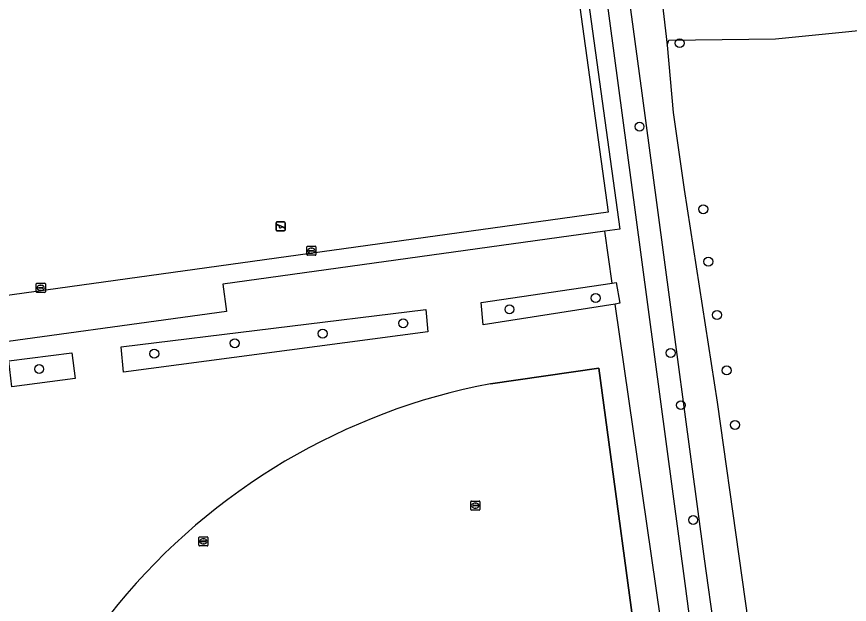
# Model space of a CAD drawing. Extents: x 162157 to 163165, y 378998 to 380775.
# Drawn here: x 162318.7 to 162409.9, y 379811 to 379875.3 of the extents above; entities that cross this region are included whole.
import ezdxf

# ---------------------------------------------------------------- set-up
doc = ezdxf.new("R2010")
doc.units = 0
for name, color, linetype in [('IMGEO_Boom', 7, 'Continuous'), ('IMGEO_Groenvoorziening', 7, 'Continuous'), ('IMGEO_Hek', 7, 'Continuous'), ('IMGEO_Rijbaan_lokaal_onverhard', 7, 'Continuous'), ('IMGEO_Speelvoorziening', 7, 'Continuous'), ('IMGEO_Voetpad_onverhard', 7, 'Continuous'), ('IMGEO_Voetpad_open', 7, 'Continuous'), ('IMGEO_Waterleidingput', 7, 'Continuous')]:
    doc.layers.add(name, color=color, linetype=linetype)

msp = doc.modelspace()

# ---------------------------------------------------------------- linework, layer by layer
at = {"layer": 'IMGEO_Boom'}
for centre in [(162391.341, 379872.445), (162386.947, 379863.302), (162393.929, 379854.25), (162394.481, 379848.508), (162382.14, 379844.519), (162372.704, 379843.28), (162395.438, 379842.663), (162361.065, 379841.75), (162352.249, 379840.621), (162342.613, 379839.564), (162333.796, 379838.416), (162390.362, 379838.5), (162321.191, 379836.741), (162396.496, 379836.588), (162391.473, 379832.781), (162397.402, 379830.616), (162392.823, 379820.204)]:
    msp.add_circle(centre, 0.489, dxfattribs=at)
at = {"layer": 'IMGEO_Groenvoorziening'}
for points in [[(162400.603, 379747.548), (162400.263, 379750), (162391.942, 379813.233), (162386.534, 379853.639), (162371.684, 379964.606)], [(162383.951, 379846.156), (162383.131, 379851.844)], [(162384.281, 379843.865), (162369.834, 379841.598), (162369.596, 379844.021), (162383.951, 379846.156)], [(162383.951, 379846.156), (162384.396, 379846.222), (162384.777, 379843.943), (162384.281, 379843.865)], [(162330.411, 379836.384), (162330.182, 379839.171), (162363.532, 379843.275), (162363.757, 379840.829), (162330.411, 379836.384)], [(162398.215, 379747.217), (162384.281, 379843.865)], [(162325.129, 379835.689), (162318.192, 379834.775), (162317.854, 379837.654), (162324.775, 379838.506), (162325.129, 379835.689)], [(162370.632, 379835.13), (162382.49, 379836.84), (162387.495, 379799.808)]]:
    msp.add_lwpolyline(points, dxfattribs=at)
for centre, radius, start, end in [((162383.568, 379766.761), 69.582, 100.71384, 140.56771), ((162385.264, 379765.734), 71.546, 140.79534, 169.67568)]:
    msp.add_arc(centre, radius, start, end, dxfattribs=at)
at = {"layer": 'IMGEO_Hek'}
for points in [[(162386.534, 379853.639), (162371.684, 379964.606)], [(162400.603, 379747.548), (162400.263, 379750), (162391.942, 379813.233), (162386.534, 379853.639)], [(162387.495, 379799.808), (162382.49, 379836.84), (162370.632, 379835.13)]]:
    msp.add_lwpolyline(points, dxfattribs=at)
for centre, radius, start, end in [((162383.568, 379766.761), 69.582, 100.71384, 140.56771), ((162385.264, 379765.734), 71.546, 140.79534, 169.67568)]:
    msp.add_arc(centre, radius, start, end, dxfattribs=at)
at = {"layer": 'IMGEO_Rijbaan_lokaal_onverhard'}
for points in [[(162403.9, 379697.219), (162404.509, 379697.493), (162405.382, 379698.152), (162406.603, 379699.412), (162406.857, 379699.674), (162407.427, 379700.529), (162407.743, 379701.432), (162408.085, 379703.181), (162408.289, 379704.226), (162408.362, 379710.922), (162407.433, 379718.658), (162402.674, 379750), (162400.562, 379766.602), (162399.53, 379777.438), (162398.595, 379783.512), (162394.073, 379815.929), (162388.914, 379854.445), (162387.247, 379866.948), (162383.975, 379890.989), (162369.543, 380000.044), (162352.327, 380129.869), (162352.7, 380129.905)], [(162388.505, 379884.811), (162389.992, 379872.213)], [(162389.992, 379872.213), (162390.641, 379864.846), (162391.836, 379856.426), (162395.435, 379833.106), (162400.216, 379799.347), (162402.219, 379793.189), (162403.277, 379790.769), (162404.707, 379788.934)]]:
    msp.add_lwpolyline(points, dxfattribs=at)
at = {"layer": 'IMGEO_Speelvoorziening'}
for p, q in [((162347.138, 379851.973), (162347.138, 379852.773)), ((162347.138, 379852.773), (162347.138, 379851.973)), ((162347.521, 379852.401), (162347.182, 379852.538)), ((162347.207, 379852.598), (162348.083, 379852.245)), ((162347.238, 379852.873), (162348.028, 379852.873)), ((162348.028, 379852.873), (162347.238, 379852.873)), ((162348.059, 379852.185), (162347.719, 379852.322)), ((162348.128, 379852.773), (162348.128, 379851.973)), ((162348.128, 379851.973), (162348.128, 379852.773)), ((162348.028, 379851.873), (162347.238, 379851.873)), ((162347.238, 379851.873), (162348.028, 379851.873))]:
    msp.add_line(p, q, dxfattribs=at)
for centre, radius, start, end in [((162347.238, 379852.773), 0.1, 90, 180), ((162347.238, 379852.773), 0.1, 90, 180), ((162347.195, 379852.568), 0.0327, 68.07798, 248.07798), ((162347.6, 379852.311), 0.12, 130.99278, 5.16318), ((162348.028, 379852.773), 0.1, 0, 90), ((162348.028, 379852.773), 0.1, 360, 90), ((162348.071, 379852.215), 0.0327, 248.07798, 68.07798), ((162347.238, 379851.973), 0.1, 180, 270), ((162347.238, 379851.973), 0.1, 180, 270), ((162348.028, 379851.973), 0.1, 270, 0), ((162348.028, 379851.973), 0.1, 270, 0)]:
    msp.add_arc(centre, radius, start, end, dxfattribs=at)
at = {"layer": 'IMGEO_Voetpad_onverhard'}
msp.add_lwpolyline([(162389.992, 379872.213), (162390.173, 379872.773), (162401.828, 379872.932), (162451.39, 379877.925)], dxfattribs=at)
at = {"layer": 'IMGEO_Voetpad_open'}
for points in [[(162369.639, 379962.54), (162370.627, 379954.755), (162384.777, 379852.072), (162383.131, 379851.844)], [(162368.912, 379959.951), (162369.608, 379954.625), (162383.496, 379853.919), (162313.201, 379844.187), (162298.57, 379950.126), (162368.912, 379959.951)], [(162383.131, 379851.844), (162341.312, 379846.043), (162341.724, 379843.061), (162311.908, 379838.939), (162311.244, 379843.757)]]:
    msp.add_lwpolyline(points, dxfattribs=at)
at = {"layer": 'IMGEO_Waterleidingput'}
for p, q in [((162350.506, 379849.274), (162350.506, 379850.126)), ((162350.581, 379850.2), (162351.433, 379850.2)), ((162350.765, 379849.694), (162350.765, 379849.706)), ((162351.203, 379849.657), (162350.805, 379849.657)), ((162350.808, 379849.743), (162351.206, 379849.743)), ((162350.994, 379849.98), (162351.019, 379849.98)), ((162351.249, 379849.706), (162351.249, 379849.694)), ((162351.507, 379850.126), (162351.507, 379849.274)), ((162351.433, 379849.2), (162350.581, 379849.2)), ((162351.017, 379849.42), (162350.992, 379849.42)), ((162320.865, 379845.214), (162320.865, 379846.066)), ((162320.94, 379846.14), (162321.792, 379846.14)), ((162321.353, 379845.92), (162321.378, 379845.92)), ((162321.866, 379846.066), (162321.866, 379845.214)), ((162321.792, 379845.14), (162320.94, 379845.14)), ((162321.124, 379845.634), (162321.124, 379845.646)), ((162321.562, 379845.597), (162321.164, 379845.597)), ((162321.167, 379845.683), (162321.565, 379845.683)), ((162321.376, 379845.36), (162321.351, 379845.36)), ((162321.608, 379845.646), (162321.608, 379845.634)), ((162368.461, 379821.352), (162368.461, 379822.204)), ((162368.536, 379822.278), (162369.388, 379822.278)), ((162369.462, 379822.204), (162369.462, 379821.352)), ((162369.388, 379821.278), (162368.536, 379821.278)), ((162368.72, 379821.772), (162368.72, 379821.784)), ((162369.158, 379821.735), (162368.76, 379821.735)), ((162368.763, 379821.821), (162369.161, 379821.821)), ((162368.972, 379821.498), (162368.947, 379821.498)), ((162368.949, 379822.058), (162368.974, 379822.058)), ((162369.204, 379821.784), (162369.204, 379821.772)), ((162338.679, 379817.432), (162338.679, 379818.284)), ((162338.754, 379818.358), (162339.606, 379818.358)), ((162338.938, 379817.852), (162338.938, 379817.864)), ((162339.376, 379817.815), (162338.978, 379817.815)), ((162338.981, 379817.901), (162339.379, 379817.901)), ((162339.19, 379817.578), (162339.165, 379817.578)), ((162339.167, 379818.138), (162339.192, 379818.138)), ((162339.422, 379817.864), (162339.422, 379817.852)), ((162339.68, 379818.284), (162339.68, 379817.432)), ((162339.606, 379817.358), (162338.754, 379817.358))]:
    msp.add_line(p, q, dxfattribs=at)
for points in [[(162350.506, 379849.274), (162350.506, 379850.126)], [(162350.581, 379850.2), (162351.433, 379850.2)], [(162351.507, 379850.126), (162351.507, 379849.274)], [(162351.433, 379849.2), (162350.581, 379849.2)], [(162320.865, 379845.214), (162320.865, 379846.066)], [(162320.94, 379846.14), (162321.792, 379846.14)], [(162321.866, 379846.066), (162321.866, 379845.214)], [(162321.792, 379845.14), (162320.94, 379845.14)], [(162368.461, 379821.352), (162368.461, 379822.204)], [(162368.536, 379822.278), (162369.388, 379822.278)], [(162369.462, 379822.204), (162369.462, 379821.352)], [(162369.388, 379821.278), (162368.536, 379821.278)], [(162338.679, 379817.432), (162338.679, 379818.284)], [(162338.754, 379818.358), (162339.606, 379818.358)], [(162339.68, 379818.284), (162339.68, 379817.432)], [(162339.606, 379817.358), (162338.754, 379817.358)]]:
    msp.add_lwpolyline(points, dxfattribs=at)
for centre, radius, start, end in [((162350.583, 379850.124), 0.0765, 91.55205, 178.44795), ((162350.583, 379850.124), 0.0765, 91.55205, 178.44795), ((162350.805, 379849.703), 0.0403, 85.87752, 175.75265), ((162350.802, 379849.693), 0.0366, 178.93798, 274.71019), ((162351.206, 379849.7), 0.043, 264.86636, 352.45326), ((162351.21, 379849.705), 0.0386, 1.73085, 96.63898), ((162351.431, 379850.124), 0.0765, 1.55205, 88.44795), ((162351.431, 379850.124), 0.0765, 1.55205, 88.44795), ((162350.583, 379849.276), 0.0765, 181.55205, 268.44795), ((162350.583, 379849.276), 0.0765, 181.55205, 268.44795), ((162351.431, 379849.276), 0.0765, 271.55205, 358.44795), ((162351.431, 379849.276), 0.0765, 271.55205, 358.44795), ((162320.942, 379846.064), 0.0765, 91.55205, 178.44795), ((162320.942, 379846.064), 0.0765, 91.55205, 178.44795), ((162321.79, 379846.064), 0.0765, 1.55205, 88.44795), ((162321.79, 379846.064), 0.0765, 1.55205, 88.44795), ((162320.942, 379845.216), 0.0765, 181.55205, 268.44795), ((162320.942, 379845.216), 0.0765, 181.55205, 268.44795), ((162321.164, 379845.643), 0.0403, 85.87752, 175.75265), ((162321.161, 379845.633), 0.0366, 178.93798, 274.71019), ((162321.565, 379845.64), 0.043, 264.86636, 352.45326), ((162321.569, 379845.645), 0.0386, 1.73085, 96.63898), ((162321.79, 379845.216), 0.0765, 271.55205, 358.44795), ((162321.79, 379845.216), 0.0765, 271.55205, 358.44795), ((162368.538, 379822.202), 0.0765, 91.55205, 178.44795), ((162368.538, 379822.202), 0.0765, 91.55205, 178.44795), ((162369.386, 379822.202), 0.0765, 1.55205, 88.44795), ((162369.386, 379822.202), 0.0765, 1.55205, 88.44795), ((162368.538, 379821.354), 0.0765, 181.55205, 268.44795), ((162368.538, 379821.354), 0.0765, 181.55205, 268.44795), ((162368.76, 379821.781), 0.0403, 85.87752, 175.75265), ((162368.757, 379821.771), 0.0366, 178.93798, 274.71019), ((162369.161, 379821.778), 0.043, 264.86636, 352.45326), ((162369.165, 379821.783), 0.0386, 1.73085, 96.63898), ((162369.386, 379821.354), 0.0765, 271.55205, 358.44795), ((162369.386, 379821.354), 0.0765, 271.55205, 358.44795), ((162338.756, 379818.282), 0.0765, 91.55205, 178.44795), ((162338.756, 379818.282), 0.0765, 91.55205, 178.44795), ((162338.978, 379817.861), 0.0403, 85.87752, 175.75265), ((162338.975, 379817.851), 0.0366, 178.93798, 274.71019), ((162339.379, 379817.858), 0.043, 264.86636, 352.45326), ((162339.383, 379817.863), 0.0386, 1.73085, 96.63898), ((162339.604, 379818.282), 0.0765, 1.55205, 88.44795), ((162339.604, 379818.282), 0.0765, 1.55205, 88.44795), ((162338.756, 379817.434), 0.0765, 181.55205, 268.44795), ((162338.756, 379817.434), 0.0765, 181.55205, 268.44795), ((162339.604, 379817.434), 0.0765, 271.55205, 358.44795), ((162339.604, 379817.434), 0.0765, 271.55205, 358.44795)]:
    msp.add_arc(centre, radius, start, end, dxfattribs=at)
for centre, major_axis, ratio, start_param, end_param in [((162350.993, 379849.7), (-0.387, 0.002), 0.722429, 4.712389, 7.853982), ((162351.018, 379849.7), (-0.39, 0.002), 0.717154, 1.570796, 4.712389), ((162321.352, 379845.64), (-0.387, 0.002), 0.722429, 4.712389, 7.853982), ((162321.377, 379845.64), (-0.39, 0.002), 0.717154, 1.570796, 4.712389), ((162368.948, 379821.778), (-0.387, 0.002), 0.722429, 4.712389, 7.853982), ((162368.973, 379821.778), (-0.39, 0.002), 0.717154, 1.570796, 4.712389), ((162339.166, 379817.858), (-0.387, 0.002), 0.722429, 4.712389, 7.853982), ((162339.191, 379817.858), (-0.39, 0.002), 0.717154, 1.570796, 4.712389)]:
    msp.add_ellipse(centre, major_axis=major_axis, ratio=ratio, start_param=start_param, end_param=end_param, dxfattribs=at)

doc.saveas('drawing.dxf')
